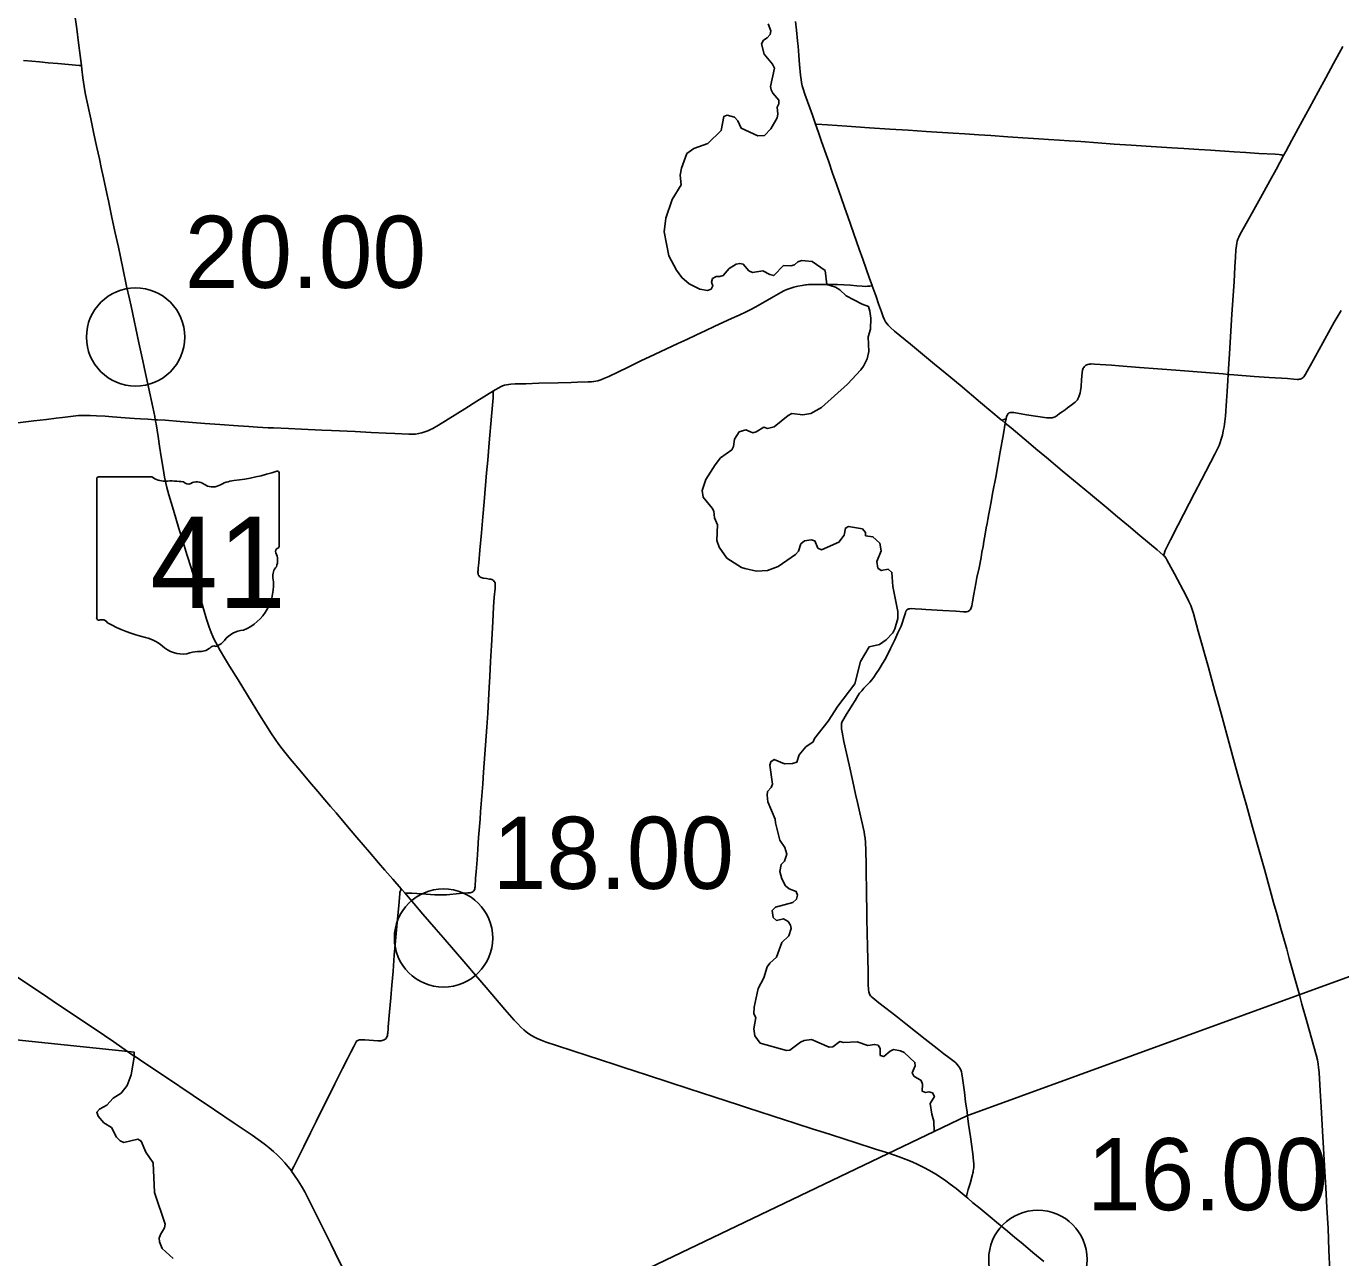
# Model space of a CAD drawing. Extents: x 1597222 to 1925846, y 496284 to 911751.
# Drawn here: x 1677369 to 1697422, y 576766 to 595555 of the extents above; entities that cross this region are included whole.
import ezdxf

# ---------------------------------------------------------------- set-up
doc = ezdxf.new("R2010")
doc.units = 0
for name, color, linetype in [('Default', 7, 'Continuous'), ('GM_X_County_Road', 7, 'Continuous'), ('GM_X_State_Route', 7, 'Continuous'), ('GM_X_State_Shield', 7, 'Continuous'), ('GM_X_Township', 7, 'Continuous'), ('GM_X_Township_Road', 7, 'Continuous')]:
    doc.layers.add(name, color=color, linetype=linetype)

msp = doc.modelspace()

# ---------------------------------------------------------------- linework, layer by layer
at = {"layer": 'Default'}
for centre in [(1679037, 590814), (1679037, 590814), (1683735, 581644), (1683735, 581644), (1692802, 576741), (1692802, 576741)]:
    msp.add_circle(centre, 750, dxfattribs=at)
at = {"layer": 'GM_X_County_Road'}
for points in [[(1689410, 594061), (1689362, 594198), (1689247, 594522), (1689222, 594601), (1689208, 594648), (1689198, 594697), (1689190, 594745), (1689183, 594811), (1689167, 594974), (1689155, 595112), (1689143, 595252), (1689135, 595333), (1689119, 595496), (1689106, 595627)], [(1677326, 595031), (1677456, 595021), (1677570, 595012), (1677701, 594999), (1677848, 594986), (1678175, 594958), (1678211, 594955)], [(1689887, 592695), (1689805, 592928), (1689730, 593145), (1689671, 593316), (1689611, 593486), (1689550, 593656), (1689497, 593811), (1689454, 593935), (1689410, 594061)], [(1689410, 594061), (1689426, 594060), (1689594, 594050), (1689889, 594030), (1690233, 594008), (1690544, 593987), (1690822, 593970), (1691100, 593952), (1691509, 593925), (1691689, 593914), (1691902, 593900), (1692082, 593887), (1692344, 593870), (1692573, 593855), (1692819, 593840), (1692966, 593829), (1693130, 593817), (1693277, 593806), (1693457, 593795), (1693719, 593775), (1693964, 593758), (1694226, 593740), (1694455, 593724), (1694848, 593700), (1695028, 593688), (1695257, 593674), (1695437, 593663), (1695797, 593639), (1695977, 593629), (1696174, 593616), (1696420, 593602), (1696485, 593598), (1696502, 593596), (1696516, 593594), (1696532, 593590), (1696547, 593586), (1696550, 593585)], [(1690275, 591596), (1690274, 591600), (1690235, 591709), (1690132, 592002), (1690078, 592157), (1689994, 592389), (1689897, 592667), (1689887, 592695)], [(1692251, 589543), (1692242, 589550), (1691928, 589814), (1691614, 590077), (1691387, 590266), (1691223, 590402), (1691071, 590527), (1690858, 590707), (1690617, 590905), (1690555, 590959), (1690520, 590994), (1690498, 591019), (1690479, 591046), (1690463, 591076), (1690444, 591121), (1690415, 591198), (1690371, 591322), (1690333, 591430), (1690275, 591596)], [(1677239, 589505), (1677483, 589534), (1677678, 589555), (1677824, 589574), (1677922, 589587), (1678084, 589606), (1678165, 589615), (1678214, 589618), (1678230, 589618), (1678295, 589618), (1678344, 589617), (1678442, 589613), (1678572, 589605), (1678685, 589596), (1678750, 589591), (1678813, 589587), (1678879, 589582), (1678951, 589576), (1679022, 589571), (1679111, 589566), (1679221, 589559), (1679337, 589553)], [(1691729, 578932), (1691722, 578985), (1691700, 579147), (1691681, 579294), (1691654, 579505), (1691643, 579570), (1691635, 579602), (1691625, 579633), (1691618, 579648), (1691611, 579662), (1691602, 579676), (1691593, 579690), (1691572, 579715), (1691549, 579738), (1691524, 579760), (1691446, 579820), (1691368, 579879), (1691264, 579959), (1691084, 580101), (1690787, 580334), (1690658, 580435), (1690568, 580506), (1690464, 580587), (1690374, 580657), (1690285, 580730), (1690261, 580752), (1690250, 580764), (1690240, 580778), (1690233, 580792), (1690227, 580808), (1690223, 580823), (1690219, 580856), (1690215, 580938), (1690212, 581135), (1690203, 581512), (1690195, 581938), (1690187, 582430), (1690184, 582594), (1690181, 582758), (1690176, 582987), (1690172, 583102), (1690166, 583167), (1690159, 583216), (1690150, 583264), (1690109, 583440), (1690084, 583552), (1690048, 583712), (1690020, 583840), (1689979, 584032), (1689921, 584288), (1689844, 584641), (1689814, 584785), (1689806, 584834), (1689804, 584866), (1689804, 584883), (1689805, 584899), (1689808, 584915), (1689812, 584931), (1689817, 584946), (1689824, 584961), (1689840, 584990), (1689884, 585059), (1689928, 585129), (1689971, 585198), (1690014, 585268), (1690056, 585338), (1690083, 585379), (1690114, 585418), (1690146, 585454), (1690204, 585512), (1690239, 585548), (1690271, 585585), (1690300, 585624), (1690337, 585678), (1690381, 585747), (1690433, 585831), (1690466, 585888), (1690496, 585946), (1690554, 586063), (1690618, 586196), (1690667, 586300), (1690715, 586404), (1690739, 586465), (1690754, 586512), (1690780, 586607), (1690782, 586615), (1690785, 586623), (1690788, 586630), (1690792, 586637), (1690796, 586643), (1690801, 586649), (1690808, 586656), (1690815, 586660), (1690823, 586664), (1690831, 586666), (1690847, 586669), (1690880, 586670), (1690929, 586667), (1691027, 586662), (1691093, 586658), (1691354, 586642), (1691551, 586630), (1691665, 586621), (1691698, 586620), (1691715, 586621), (1691731, 586625), (1691745, 586631), (1691759, 586640), (1691770, 586651), (1691779, 586665), (1691786, 586680), (1691791, 586695), (1691795, 586711), (1691806, 586776), (1691825, 586889), (1691854, 587051), (1691872, 587147), (1691904, 587291), (1691935, 587452), (1691949, 587529), (1691965, 587616), (1691979, 587694), (1691998, 587807), (1692014, 587903), (1692026, 587968), (1692038, 588032), (1692054, 588117), (1692069, 588193), (1692083, 588274), (1692117, 588451), (1692160, 588676), (1692227, 589064), (1692277, 589339), (1692304, 589500)], [(1692304, 589500), (1692251, 589543)], [(1694718, 587483), (1694710, 587491), (1694623, 587566), (1694358, 587786), (1694182, 587933), (1694018, 588069), (1693842, 588217), (1693603, 588417), (1693175, 588774), (1692936, 588974), (1692772, 589110), (1692658, 589204), (1692395, 589426), (1692304, 589500)], [(1696791, 580776), (1696751, 580921), (1696637, 581332), (1696598, 581475), (1696509, 581791), (1696452, 581996), (1696399, 582186), (1696347, 582375), (1696262, 582675), (1696183, 582959), (1696077, 583338), (1695983, 583670), (1695895, 583986), (1695804, 584318), (1695721, 584618), (1695612, 585014), (1695546, 585251), (1695502, 585409), (1695403, 585773), (1695249, 586326), (1695176, 586595), (1695157, 586657), (1695134, 586718), (1695107, 586778), (1695063, 586866), (1694887, 587199), (1694802, 587359), (1694770, 587415), (1694753, 587443), (1694733, 587468), (1694718, 587483)], [(1673029, 583928), (1673100, 583863), (1673163, 583810), (1673227, 583759), (1673320, 583691), (1673454, 583596), (1673943, 583265), (1674148, 583129), (1674297, 583028), (1674556, 582853), (1675277, 582368), (1675684, 582092), (1676024, 581863), (1676392, 581615), (1676813, 581331), (1676990, 581211), (1677126, 581120), (1677453, 580900), (1677630, 580782), (1677766, 580690), (1678105, 580460), (1678419, 580251), (1678704, 580058), (1678915, 579914)], [(1697257, 575044), (1697258, 575249), (1697261, 575610), (1697262, 576233), (1697262, 576364), (1697254, 576564), (1697242, 576881), (1697230, 577216), (1697211, 577527), (1697193, 577838), (1697178, 578083), (1697138, 578787), (1697122, 579066), (1697109, 579311), (1697093, 579590), (1697085, 579671), (1697078, 579720), (1697066, 579784), (1697045, 579863), (1696903, 580368), (1696829, 580637), (1696791, 580776)], [(1678915, 579914), (1679002, 579854), (1679013, 579847)], [(1679013, 579847), (1679179, 579735), (1679493, 579526), (1679915, 579241), (1680242, 579023), (1680540, 578820), (1680813, 578637), (1680907, 578572), (1680999, 578504), (1681076, 578443), (1681139, 578389), (1681199, 578334), (1681257, 578276), (1681312, 578216), (1681365, 578154), (1681413, 578092)], [(1691706, 577694), (1691716, 577726), (1691722, 577747), (1691739, 577805), (1691767, 577901), (1691803, 578038), (1691808, 578056), (1691813, 578074), (1691817, 578092), (1691821, 578113), (1691824, 578141), (1691825, 578154), (1691826, 578172), (1691824, 578205), (1691822, 578237), (1691809, 578351), (1691772, 578611), (1691746, 578806), (1691729, 578932)], [(1681413, 578092), (1681415, 578089), (1681463, 578023), (1681518, 577941), (1681569, 577858), (1681618, 577772), (1681672, 577671), (1681737, 577539), (1681817, 577377), (1682021, 576966), (1682145, 576715), (1682225, 576554), (1682484, 576030)]]:
    msp.add_lwpolyline(points, dxfattribs=at)
at = {"layer": 'GM_X_State_Route'}
msp.add_lwpolyline([(1692891, 576708), (1692727, 576845), (1692648, 576911), (1692546, 576997), (1692448, 577076), (1692336, 577170), (1692173, 577307), (1692072, 577391), (1691921, 577517), (1691807, 577611), (1691731, 577673), (1691706, 577694), (1691554, 577820), (1691464, 577891), (1691398, 577940), (1691316, 577996), (1691247, 578040), (1691148, 578098), (1691061, 578145), (1690973, 578189), (1690883, 578229), (1690792, 578267), (1690684, 578307), (1690528, 578359), (1690528, 578359), (1690325, 578424), (1690013, 578525), (1689856, 578574), (1689637, 578644), (1689473, 578696), (1689372, 578728), (1689107, 578814), (1688919, 578875), (1688779, 578921), (1688529, 579001), (1688404, 579042), (1688248, 579093), (1687859, 579220), (1687484, 579342), (1687173, 579446), (1686846, 579553), (1686658, 579613), (1686487, 579670), (1686347, 579716), (1686128, 579787), (1685926, 579854), (1685707, 579923), (1685457, 580005), (1685302, 580056), (1685225, 580085), (1685165, 580110), (1685121, 580131), (1685078, 580155), (1685037, 580182), (1684997, 580211), (1684960, 580242), (1684912, 580286), (1684866, 580333), (1684811, 580393), (1684671, 580554), (1684383, 580891), (1684221, 581076), (1684073, 581252), (1683731, 581650), (1683624, 581774), (1683420, 582010), (1683281, 582172), (1683142, 582332), (1683098, 582383), (1683090, 582393), (1682959, 582544), (1682841, 582681), (1682745, 582793), (1682607, 582955), (1682414, 583178), (1682297, 583316), (1682095, 583553), (1682010, 583653), (1681925, 583753), (1681819, 583878), (1681691, 584028), (1681543, 584204), (1681396, 584380), (1681272, 584532), (1681222, 584597), (1681165, 584677), (1681110, 584759), (1681024, 584898), (1680928, 585052), (1680816, 585233), (1680601, 585582), (1680471, 585791), (1680394, 585917), (1680327, 586030), (1680279, 586115), (1680241, 586188), (1680214, 586247), (1680189, 586308), (1680161, 586385), (1680121, 586509), (1680073, 586666), (1680026, 586823), (1679984, 586965), (1679932, 587138), (1679888, 587279), (1679820, 587498), (1679753, 587718), (1679699, 587890), (1679614, 588173), (1679542, 588408), (1679511, 588518), (1679496, 588582), (1679477, 588678), (1679456, 588808), (1679428, 588986), (1679401, 589148), (1679379, 589294), (1679349, 589488), (1679337, 589553), (1679328, 589602), (1679298, 589746), (1679233, 590051), (1679189, 590260), (1679147, 590452), (1679086, 590724), (1678968, 591286), (1678943, 591398), (1678900, 591590), (1678843, 591863), (1678774, 592184), (1678722, 592425), (1678671, 592665), (1678622, 592890), (1678597, 593002), (1678546, 593242), (1678512, 593403), (1678484, 593531), (1678446, 593707), (1678402, 593916), (1678354, 594141), (1678288, 594445), (1678269, 594542), (1678252, 594639), (1678234, 594768), (1678218, 594899), (1678211, 594955), (1678190, 595110), (1678166, 595305), (1678138, 595517), (1678106, 595761)], dxfattribs=at)
at = {"layer": 'GM_X_State_Shield'}
for p, q in [((1678443, 588645), (1678443, 586532)), ((1679286, 588682), (1678471, 588682)), ((1681227, 587629), (1681227, 588734)), ((1681227, 587629), (1681227, 587629))]:
    msp.add_line(p, q, dxfattribs=at)
for centre, radius, start, end in [((1680236, 591563), 2953, 275.8445, 288.9065), ((1681197, 588739), 31, 351.8621, 97.738), ((1678475, 588650), 32.3, 98.1301, 188.1301), ((1679480, 588927), 313, 231.6195, 271.1119), ((1679584, 587495), 1123, 80.4867, 94.9883), ((1679839, 588661), 90.3, 219.7921, 297.1024), ((1679971, 588417), 188, 54.4667, 119.1411), ((1680214, 588752), 226, 233.8562, 294.8282), ((1680612, 588036), 594, 97.3462, 120.7689), ((1681220, 587548), 48, 107.944, 210.337), ((1681194, 587624), 33.2, 289.6038, 7.7341), ((1680915, 587408), 288, 340.033, 23.6496), ((1681339, 587166), 210, 136.8065, 186.9296), ((1680401, 587025), 739, 292.3089, 8.9858), ((1678475, 586528), 32.5, 171.9584, 258.3066), ((1678480, 586744), 248, 267.339, 280.6039), ((1678531, 586410), 89.5, 29.7484, 93.2717), ((1679662, 588309), 2132, 240.4129, 257.1985), ((1680712, 585939), 404, 94.4031, 142.5768), ((1679026, 585583), 667, 47.1842, 75.836), ((1680200, 586327), 239, 282.8732, 323.2771), ((1679748, 586400), 423, 230.7004, 286.2918), ((1679992, 585669), 348, 85.6951, 111.2099), ((1680023, 586242), 226, 268.777, 315.5493), ((1680227, 586037), 63.5, 65.7517, 132.6484)]:
    msp.add_arc(centre, radius, start, end, dxfattribs=at)
at = {"layer": 'GM_X_Township'}
for points in [[(1700760, 582223), (1696775, 580771), (1691719, 578929), (1691219, 578692), (1691217, 578849), (1691185, 578956), (1691159, 579117), (1691223, 579228), (1691194, 579283), (1691140, 579298), (1691090, 579288), (1691038, 579307), (1691042, 579415), (1691019, 579470), (1690912, 579538), (1690886, 579588), (1690928, 579694), (1690925, 579746), (1690763, 579895), (1690707, 579924), (1690599, 579944), (1690549, 579920), (1690451, 579834), (1690398, 579852), (1690395, 579957), (1690364, 580011), (1690312, 580022), (1690210, 580006), (1690044, 580058), (1689838, 580052), (1689780, 580063), (1689672, 579984), (1689620, 579977), (1689348, 580095), (1689237, 580083), (1689181, 580056), (1689019, 579934), (1688968, 579927), (1688567, 580040), (1688485, 580151), (1688469, 580260), (1688497, 580430), (1688470, 580486), (1688476, 580588), (1688533, 580872), (1688619, 581037), (1688672, 581205), (1688711, 581262), (1688813, 581351), (1688896, 581578), (1689004, 581680), (1689038, 581790), (1689027, 581840), (1688992, 581895), (1688922, 581936), (1688816, 581912), (1688764, 581955), (1688750, 582063), (1688797, 582115), (1689066, 582187), (1689119, 582236), (1689134, 582296), (1689115, 582352), (1689006, 582396), (1688954, 582441), (1688898, 582548), (1688866, 582661), (1688887, 582765), (1688934, 582818), (1688972, 582922), (1688940, 583026), (1688867, 583136), (1688797, 583404), (1688792, 583456), (1688684, 583720), (1688670, 583822), (1688679, 583878), (1688732, 583940), (1688755, 583994), (1688711, 584279), (1688728, 584333), (1688779, 584368), (1688938, 584301), (1689060, 584305), (1689123, 584326), (1689162, 584438), (1689263, 584563), (1689372, 584637), (1689395, 584689), (1689605, 584952), (1689749, 585181), (1690009, 585521), (1690097, 585861), (1690226, 586085), (1690385, 586123), (1690489, 586193), (1690589, 586302), (1690622, 586360), (1690664, 586519), (1690664, 586627), (1690588, 587007), (1690575, 587222), (1690520, 587271), (1690413, 587251), (1690360, 587288), (1690347, 587390), (1690412, 587553), (1690390, 587670), (1690285, 587766), (1690173, 587782), (1690170, 587834), (1690125, 587889), (1689915, 587922), (1689865, 587899), (1689847, 587789), (1689767, 587686), (1689503, 587568), (1689445, 587595), (1689399, 587706), (1689345, 587721), (1689242, 587702), (1689186, 587657), (1689148, 587549), (1689105, 587496), (1688842, 587314), (1688676, 587250), (1688508, 587243), (1688332, 587283), (1688278, 587300), (1688058, 587442), (1687941, 587606), (1687902, 587709), (1687914, 587951), (1687868, 588054), (1687857, 588155), (1687834, 588205), (1687696, 588370), (1687682, 588472), (1687737, 588642), (1687879, 588864), (1687962, 588971), (1688131, 589093), (1688157, 589144), (1688175, 589254), (1688245, 589367), (1688346, 589396), (1688451, 589354), (1688506, 589367), (1688623, 589438), (1688679, 589419), (1688781, 589445), (1688992, 589616), (1689049, 589645), (1689215, 589625), (1689336, 589649), (1689501, 589739), (1689896, 590097), (1690099, 590314), (1690140, 590370), (1690196, 590481), (1690224, 590593), (1690214, 590816), (1690248, 590934), (1690253, 591102), (1690240, 591209), (1690217, 591281), (1690119, 591314), (1689994, 591382), (1689876, 591445), (1689779, 591534), (1689713, 591574), (1689583, 591616), (1689555, 591827), (1689359, 591965), (1689250, 591977), (1689200, 591982), (1689142, 591961), (1689091, 591918), (1689033, 591901), (1688921, 591904), (1688772, 591752), (1688712, 591769), (1688607, 591823), (1688446, 591798), (1688394, 591823), (1688308, 591924), (1688254, 591937), (1688200, 591924), (1688091, 591859), (1688003, 591752), (1687948, 591739), (1687892, 591738), (1687840, 591705), (1687825, 591653), (1687842, 591597), (1687817, 591543), (1687763, 591522), (1687647, 591542), (1687480, 591626), (1687369, 591722), (1687287, 591832), (1687174, 592052), (1687100, 592420), (1687127, 592630), (1687224, 592913), (1687362, 593136), (1687346, 593286), (1687364, 593392), (1687448, 593613), (1687551, 593688), (1687765, 593766), (1687969, 593965), (1688013, 594179), (1688063, 594201), (1688172, 594168), (1688225, 594111), (1688273, 593999), (1688529, 593882), (1688633, 593891), (1688726, 593989), (1688824, 594160), (1688836, 594212), (1688825, 594319), (1688852, 594374), (1688850, 594429), (1688757, 594533), (1688731, 594588), (1688721, 594638), (1688782, 594918), (1688754, 594976), (1688625, 595130), (1688586, 595288), (1688618, 595342), (1688671, 595380), (1688719, 595431), (1688730, 595485), (1688688, 595594)], [(1672719, 580558), (1678923, 579915), (1679013, 579905), (1679013, 579854), (1679013, 579824), (1678970, 579558), (1678906, 579395), (1678819, 579279), (1678695, 579199), (1678598, 579095), (1678488, 579035), (1678444, 578985), (1678464, 578928), (1678554, 578824), (1678667, 578754), (1678747, 578604), (1678803, 578549), (1678855, 578525), (1679070, 578573), (1679122, 578547), (1679195, 578377), (1679307, 578214), (1679325, 577761), (1679486, 577280), (1679476, 577224), (1679415, 577123), (1679395, 577067), (1679399, 577011), (1679443, 576909), (1679608, 576756)], [(1691219, 578692), (1690506, 578351), (1685176, 575796), (1683094, 574797), (1680143, 573383)]]:
    msp.add_lwpolyline(points, dxfattribs=at)
at = {"layer": 'GM_X_Township_Road'}
for points in [[(1696550, 593585), (1696583, 593645), (1696676, 593820), (1696833, 594108), (1696944, 594309), (1697078, 594554), (1697194, 594770), (1697313, 594986), (1697452, 595246)], [(1695705, 590244), (1695710, 590329), (1695726, 590558), (1695747, 590902), (1695763, 591164), (1695794, 591655), (1695809, 591884), (1695816, 592031), (1695823, 592146), (1695830, 592211), (1695836, 592244), (1695843, 592275), (1695854, 592306), (1695866, 592337), (1695889, 592381), (1696001, 592581), (1696096, 592753), (1696198, 592940), (1696341, 593199), (1696435, 593372), (1696550, 593585)], [(1684495, 589992), (1684520, 590007), (1684576, 590041), (1684605, 590055), (1684635, 590068), (1684665, 590078), (1684697, 590086), (1684729, 590092), (1684761, 590096), (1684826, 590099), (1684990, 590102), (1685187, 590108), (1685483, 590115), (1685680, 590121), (1685778, 590124), (1685942, 590128), (1685991, 590130), (1686024, 590133), (1686057, 590140), (1686089, 590148), (1686136, 590163), (1686182, 590180), (1686258, 590214), (1686406, 590285), (1686539, 590349), (1686746, 590449), (1686953, 590547), (1687310, 590715), (1687444, 590776), (1687592, 590846), (1687726, 590910), (1687874, 590980), (1688127, 591097), (1688247, 591150), (1688352, 591197), (1688411, 591227), (1688498, 591274), (1688739, 591414), (1688882, 591495), (1688925, 591517), (1688970, 591537), (1689016, 591554), (1689079, 591573), (1689142, 591589), (1689206, 591602), (1689255, 591609), (1689273, 591611)], [(1689273, 591611), (1689303, 591613), (1689352, 591615), (1689500, 591614), (1689553, 591614), (1689585, 591614)], [(1689585, 591614), (1689746, 591614), (1689844, 591612), (1689942, 591605), (1690040, 591595), (1690122, 591588), (1690172, 591586), (1690205, 591588), (1690238, 591592), (1690275, 591596)], [(1695705, 590244), (1695725, 590242), (1695790, 590235), (1696101, 590214), (1696331, 590198), (1696609, 590179), (1696707, 590170), (1696756, 590167), (1696773, 590167), (1696789, 590169), (1696805, 590172), (1696820, 590178), (1696834, 590186), (1696847, 590196), (1696858, 590208), (1696869, 590221), (1696887, 590248), (1696981, 590421), (1697147, 590723), (1697267, 590938), (1697321, 591039), (1697381, 591143), (1697428, 591221)], [(1692318, 589569), (1692324, 589594), (1692329, 589610), (1692336, 589625), (1692340, 589632), (1692345, 589638), (1692350, 589645), (1692355, 589650), (1692360, 589654), (1692365, 589657), (1692370, 589659), (1692375, 589661), (1692382, 589662), (1692389, 589662), (1692404, 589662), (1692436, 589660), (1692630, 589629), (1692939, 589582), (1692971, 589579), (1693004, 589580), (1693020, 589582), (1693036, 589586), (1693051, 589592), (1693066, 589598), (1693094, 589615), (1693134, 589645), (1693175, 589674), (1693217, 589705), (1693255, 589734), (1693288, 589758), (1693332, 589791), (1693371, 589821), (1693394, 589845), (1693404, 589858), (1693413, 589871), (1693428, 589900), (1693439, 589931), (1693447, 589963), (1693452, 589995), (1693460, 590060), (1693468, 590159), (1693478, 590273), (1693483, 590306), (1693487, 590322), (1693493, 590337), (1693501, 590351), (1693511, 590364), (1693522, 590375), (1693536, 590384), (1693551, 590391), (1693566, 590396), (1693582, 590400), (1693599, 590402), (1693615, 590403), (1693664, 590401), (1693926, 590384), (1694041, 590376), (1694352, 590351), (1694630, 590330), (1694973, 590304), (1695300, 590278), (1695497, 590264), (1695627, 590253), (1695705, 590244)], [(1694718, 587483), (1694722, 587492), (1694745, 587555), (1694765, 587600), (1694823, 587718), (1694942, 587951), (1695191, 588432), (1695298, 588635), (1695503, 589028), (1695547, 589116), (1695567, 589161), (1695584, 589207), (1695599, 589254), (1695617, 589317), (1695631, 589381), (1695643, 589446), (1695655, 589527), (1695662, 589609), (1695680, 589838), (1695688, 589985), (1695699, 590149), (1695705, 590244)], [(1679337, 589553), (1679373, 589550), (1679487, 589543), (1679716, 589525), (1680093, 589497), (1680322, 589481), (1680600, 589459), (1680764, 589448), (1680895, 589440), (1681059, 589430), (1681141, 589426), (1681370, 589417), (1681567, 589408), (1681878, 589395), (1682026, 589389), (1682387, 589372), (1682633, 589359), (1682862, 589347), (1682993, 589340), (1683206, 589331), (1683256, 589331), (1683305, 589334), (1683354, 589341), (1683403, 589351), (1683451, 589365), (1683497, 589382), (1683527, 589396), (1683571, 589419), (1683656, 589470), (1684061, 589720), (1684241, 589833), (1684495, 589992)], [(1683142, 582332), (1683176, 582331), (1683253, 582327), (1683404, 582319), (1683600, 582304), (1683666, 582301), (1683715, 582301), (1683780, 582305), (1683976, 582322), (1684107, 582332), (1684140, 582336), (1684156, 582339), (1684171, 582345), (1684185, 582353), (1684196, 582364), (1684205, 582378), (1684211, 582393), (1684214, 582409), (1684216, 582426), (1684224, 582557), (1684232, 582655), (1684246, 582835), (1684257, 582999), (1684270, 583179), (1684292, 583456), (1684300, 583571), (1684318, 583816), (1684332, 583996), (1684345, 584176), (1684376, 584585), (1684395, 584863), (1684408, 585076), (1684419, 585272), (1684432, 585469), (1684441, 585632), (1684453, 585862), (1684466, 586107), (1684487, 586468), (1684499, 586697), (1684509, 586844), (1684521, 586975), (1684524, 587025), (1684524, 587041), (1684522, 587057), (1684516, 587072), (1684508, 587086), (1684498, 587097), (1684484, 587107), (1684470, 587113), (1684454, 587118), (1684437, 587121), (1684388, 587128), (1684339, 587134), (1684323, 587138), (1684308, 587143), (1684294, 587151), (1684282, 587161), (1684272, 587174), (1684265, 587188), (1684261, 587204), (1684259, 587220), (1684259, 587237), (1684261, 587254), (1684265, 587286), (1684273, 587368), (1684291, 587564), (1684313, 587825), (1684335, 588070), (1684355, 588299), (1684392, 588740), (1684410, 588936), (1684432, 589198), (1684466, 589606), (1684490, 589884), (1684494, 589966), (1684495, 589992)], [(1692251, 589543), (1692253, 589544), (1692273, 589552), (1692297, 589561), (1692316, 589568), (1692318, 589569)], [(1692304, 589500), (1692314, 589549), (1692316, 589562), (1692318, 589569)], [(1681413, 578092), (1681449, 578159), (1681480, 578217), (1681605, 578465), (1681707, 578671), (1681793, 578847), (1681858, 578980), (1681953, 579170), (1682078, 579420), (1682194, 579654), (1682268, 579803), (1682318, 579905), (1682364, 579990), (1682395, 580048), (1682404, 580061), (1682414, 580073), (1682426, 580082), (1682439, 580088), (1682455, 580091), (1682487, 580093), (1682536, 580091), (1682601, 580085), (1682732, 580076), (1682765, 580075), (1682782, 580076), (1682798, 580079), (1682815, 580084), (1682830, 580091), (1682844, 580101), (1682857, 580113), (1682867, 580127), (1682874, 580143), (1682879, 580159), (1682882, 580175), (1682884, 580192), (1682889, 580257), (1682892, 580290), (1682909, 580519), (1682929, 580730), (1682945, 580926), (1682964, 581139), (1682977, 581302), (1682983, 581383), (1682997, 581547), (1683034, 581938), (1683051, 582134), (1683061, 582264), (1683066, 582320), (1683070, 582339), (1683073, 582353), (1683077, 582365), (1683090, 582393)]]:
    msp.add_lwpolyline(points, dxfattribs=at)

# ---------------------------------------------------------------- texts
at = {"layer": 'Default'}
for s, p in [('20.00', (1679787, 591564)), ('20.00', (1679787, 591564)), ('18.00', (1684485, 582394)), ('18.00', (1684485, 582394)), ('16.00', (1693551, 577491)), ('16.00', (1693551, 577491))]:
    msp.add_text(s, height=1100, dxfattribs=at).set_placement(p)
at = {"layer": 'GM_X_State_Shield'}
msp.add_text('41', height=1392.2, dxfattribs=at).set_placement((1679258, 586681))

doc.saveas('drawing.dxf')
